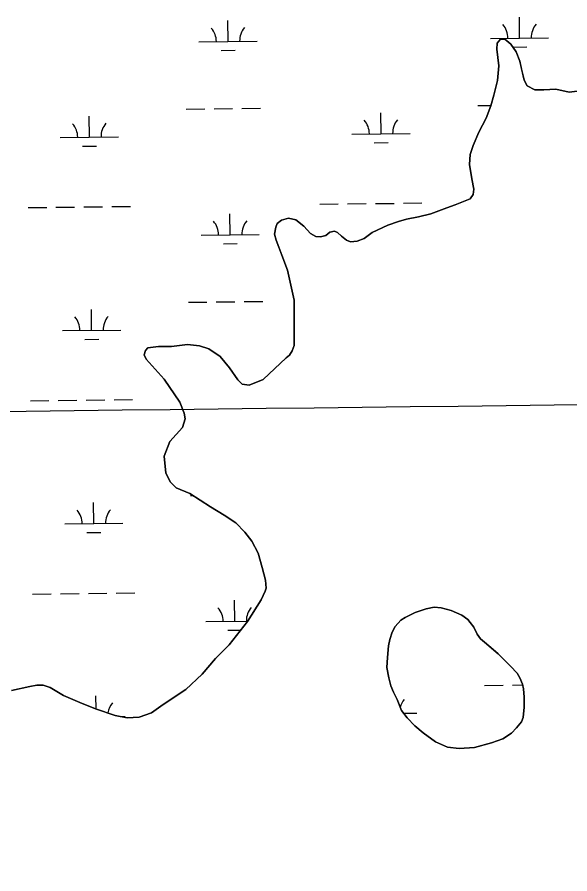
# Model space of a CAD drawing. Extents: x 3684037 to 3722149, y 433263 to 459021.
# Drawn here: x 3695632 to 3696583, y 450087 to 451561 of the extents above; entities that cross this region are included whole.
import ezdxf

# ---------------------------------------------------------------- set-up
doc = ezdxf.new("R2010")
doc.units = 0
for name, color, linetype in [('V-GRID-MAJR', 7, 'Continuous'), ('V-RIVR-EDGE', 7, 'Continuous'), ('V-TOPO-SHOR', 7, 'Continuous'), ('V-WETL-SWMP', 7, 'Continuous')]:
    doc.layers.add(name, color=color, linetype=linetype)

msp = doc.modelspace()

# ---------------------------------------------------------------- linework, layer by layer
at = {"layer": 'V-GRID-MAJR'}
msp.add_spline([(3688126.8, 450798.4), (3693416.1, 450858), (3698705.4, 450918.4), (3703994.7, 450979.6), (3709284, 451041.5), (3714573.2, 451104.2), (3719862.5, 451167.7)], degree=3, dxfattribs=at)
at = {"layer": 'V-RIVR-EDGE'}
msp.add_spline([(3696491, 456957), (3696499.5, 456945.3), (3696522.4, 456915.4), (3696551.1, 456881.7), (3696592.6, 456839.6), (3696607.9, 456824.6), (3696661.6, 456762.2), (3696696.3, 456732.6), (3696736.6, 456690.4), (3696783, 456647.4), (3696798.7, 456631.6), (3696862.9, 456574.8), (3696899.6, 456542.8), (3696931.1, 456518.5), (3696942.4, 456503.5), (3696952.4, 456495), (3696962.1, 456487.7), (3696987.2, 456470.6), (3697014.6, 456451.5), (3697061, 456420.3), (3697092.5, 456395.6), (3697134.1, 456360.7), (3697166.8, 456335.5), (3697185.7, 456316.5), (3697201.5, 456298.2), (3697211.5, 456284.5), (3697233.7, 456256.1), (3697255.9, 456231), (3697279.3, 456203.8), (3697316.4, 456164.9), (3697353.5, 456124), (3697376.9, 456099.7), (3697406.3, 456076.1), (3697430.1, 456057.9), (3697450.3, 456044.9), (3697520.1, 455982.4), (3697544.3, 455963.4), (3697581.9, 455942.3), (3697614.6, 455926), (3697632.8, 455913.8), (3697662.2, 455891.9), (3697710.3, 455848.1), (3697757.4, 455800.7), (3697792.1, 455767), (3697833.3, 455729.3), (3697868.4, 455696.9), (3697895.8, 455673.4), (3697933.7, 455633.7), (3697972.9, 455598.4), (3698039.5, 455539.6), (3698090.3, 455492.1), (3698135.9, 455447.6), (3698177, 455406.6), (3698217.7, 455359.2), (3698254.4, 455321.1), (3698281.5, 455292.7), (3698316.2, 455265.5), (3698357.4, 455240.8), (3698382, 455222.1), (3698407.8, 455195), (3698430.8, 455163.4), (3698450.9, 455141.9), (3698487.7, 455113.9), (3698517.5, 455091.2), (3698534.1, 455077), (3698556.2, 455049.4), (3698582.5, 455019.8), (3698614.7, 454987), (3698657.1, 454947.3), (3698691.4, 454913.6), (3698718, 454887.3), (3698807.2, 454806.6), (3698837.4, 454775.8), (3698881.4, 454739.7), (3698910.5, 454713.7), (3698949.2, 454677.6), (3698989.1, 454637.1), (3699039.1, 454591.7), (3699066.6, 454562.9), (3699088.8, 454545.5), (3699187.2, 454465.2), (3699228.4, 454429.9), (3699268.3, 454393.8), (3699300.6, 454360.6), (3699328.8, 454330.6), (3699382.5, 454285.1), (3699427.3, 454244.2), (3699474.5, 454199.6), (3699500.3, 454170.4), (3699532.6, 454139.2), (3699563.2, 454114.5), (3699588.7, 454093.8), (3699608.4, 454073.9), (3699636.7, 454041.5), (3699659.2, 454015.6), (3699675.8, 453998.5), (3699727, 453942.6), (3699768.9, 453898), (3699807.6, 453854.7), (3699829.4, 453837.6), (3699865.8, 453811.2), (3699885.1, 453793.8), (3699924.7, 453762.6), (3699939.6, 453754.8), (3699950.9, 453754.4), (3699975.6, 453746.7), (3700001.8, 453731.2), (3700023.6, 453714.2), (3700032.9, 453700.8), (3700036.1, 453688.7), (3700042.2, 453679.4), (3700052.6, 453667.2), (3700065.9, 453651), (3700072.4, 453638.5), (3700079.6, 453627.9), (3700095.3, 453607.3), (3700141.3, 453551.4), (3700161.5, 453521.4), (3700185.6, 453491.4), (3700219.9, 453452.9), (3700237.2, 453429.8), (3700255.4, 453407.5), (3700340.9, 453326.4), (3700393.4, 453280.6), (3700435.7, 453243.7), (3700480.9, 453207.6), (3700509.2, 453188.5), (3700535, 453172.3), (3700559.3, 453156.5), (3700600.4, 453130.9), (3700613.8, 453121.2), (3700623.5, 453116.3), (3700639.2, 453100.5), (3700647.7, 453090.7), (3700674.7, 453074.9), (3700691.3, 453060.7), (3700727.6, 453033.9), (3700758.2, 453008.8), (3700801.4, 452977.5), (3700837.4, 452952.4), (3700871.7, 452924.8), (3700904, 452898.4), (3700927.8, 452881), (3700958.4, 452857.9), (3701015.3, 452808), (3701048.4, 452780.4), (3701075.5, 452763), (3701104.9, 452743.5), (3701127.2, 452730.9), (3701156.6, 452713.4), (3701182.9, 452695.6), (3701204.7, 452682.2), (3701235.4, 452666.3), (3701255.6, 452654.1), (3701285.8, 452633), (3701312.9, 452607.1), (3701321.3, 452599.8), (3701332.2, 452591.7), (3701350.4, 452577.5), (3701370.6, 452560.4), (3701389.1, 452544.6), (3701408.9, 452532), (3701434.4, 452518.6), (3701456.2, 452512.1), (3701467.1, 452506.4), (3701486, 452491), (3701499.8, 452482.1), (3701518.7, 452468.3), (3701537.7, 452454.1), (3701554.3, 452439.5), (3701575.2, 452422.9), (3701592.2, 452410.3), (3701622.5, 452387.2), (3701647.1, 452368.5), (3701696.3, 452326.7), (3701727.8, 452300.4), (3701754, 452278.9), (3701780.7, 452258.2), (3701815.4, 452234.2), (3701863.8, 452194.9), (3701890.4, 452176.2), (3701916.7, 452162), (3701938.9, 452143.3), (3701962.3, 452129.9), (3701986.9, 452112.1), (3702012, 452090.6), (3702032.9, 452074.4), (3702051.1, 452058.6), (3702109.2, 452006.7), (3702158, 451973.4), (3702192.7, 451944.2), (3702212.1, 451923.9), (3702228.2, 451910.1), (3702239.6, 451906), (3702258.9, 451893.5), (3702276.7, 451876), (3702294.8, 451861.4), (3702325.5, 451839.1), (3702353.8, 451816.4), (3702388.5, 451789.6), (3702409.1, 451772.6), (3702442.6, 451743.4), (3702493.4, 451700.4), (3702516.8, 451677.7), (3702543.8, 451656.2), (3702589, 451624.5), (3702615.7, 451603.9), (3702648.4, 451577.9), (3702681.1, 451551.1), (3702714.1, 451522.3), (3702744.8, 451496.4), (3702761.8, 451479.4), (3702791.6, 451448.6), (3702806.5, 451427.9), (3702821.8, 451408), (3702843.2, 451386.6), (3702872.3, 451361), (3702910.6, 451327.8), (3702933.2, 451303), (3702957.8, 451275.5), (3702989.2, 451239), (3703050.2, 451184.3), (3703086, 451144.9), (3703114.7, 451113.3), (3703144.5, 451080.1), (3703160.6, 451061.9), (3703178, 451046.9), (3703202.6, 451019.7), (3703240.5, 450979.6), (3703264.7, 450956.5), (3703289.7, 450930.1), (3703316.7, 450902.2), (3703339.7, 450878.7), (3703374.4, 450840.2), (3703418.4, 450788.3), (3703459.1, 450738.8), (3703496.2, 450699.5), (3703592.6, 450595.8), (3703613.2, 450579.6), (3703630.9, 450558.9), (3703650.2, 450530.5), (3703671.6, 450496.5), (3703693.4, 450468.2), (3703725.2, 450432.9), (3703758.3, 450400.9), (3703788.6, 450373.7), (3703807.1, 450353), (3703820.4, 450338), (3703843, 450309.3), (3703868.4, 450275.6), (3703879.2, 450255.8), (3703887.7, 450233.5), (3703893.7, 450223.8), (3703916.3, 450193.4), (3703936, 450167.5), (3703951, 450147.7), (3704020.7, 450060.9), (3704036.8, 450041.5), (3704044.1, 450029.8), (3704061.8, 450007.9), (3704081.2, 449986.4), (3704102.9, 449954.4), (3704113.4, 449937.8), (3704138.4, 449903.4), (3704157.7, 449880.3), (3704175.5, 449851.9), (3704189.1, 449830), (3704204.9, 449813.4), (3704221.8, 449792.8), (3704273.8, 449711.8), (3704281.4, 449690.7), (3704297.1, 449666), (3704324.1, 449622.3), (3704340.6, 449601.6), (3704382.9, 449536), (3704402.7, 449506.8), (3704416, 449482.5), (3704431.7, 449459.4), (3704449.4, 449437.2), (3704472, 449410.4), (3704491.3, 449390.6), (3704521.2, 449354.9), (3704545.8, 449323.7), (3704553.8, 449308.3), (3704563.1, 449292.1), (3704576.8, 449271.1), (3704594.9, 449242.3), (3704618.7, 449204.2), (3704654.9, 449156), (3704685.2, 449111.9), (3704709.7, 449071.8), (3704733.9, 449034.1), (3704765.7, 448985.9), (3704789.9, 448945), (3704815.3, 448906.5), (3704829.3, 448881.4), (3704849.9, 448850.2), (3704868.8, 448820.7), (3704885, 448801.6), (3704901.1, 448781), (3704914, 448762.3), (3704925.6, 448740.1), (3704932.5, 448726.7), (3704949.8, 448698.4), (3704967.6, 448682.5), (3704988.1, 448670.8), (3705014.8, 448656.9), (3705046.3, 448639.9), (3705064.1, 448624.5), (3705092.3, 448592.1), (3705105.2, 448573.4), (3705120.5, 448554), (3705145.9, 448522.8), (3705180.2, 448483.9), (3705197.5, 448460.4), (3705228.5, 448416.2), (3705268.8, 448365.6), (3705295.8, 448328.3), (3705331.7, 448279.3), (3705359.5, 448238.8), (3705380, 448203.1), (3705402.2, 448152.5), (3705422.2, 448102), (3705439.5, 448066.3), (3705459.3, 448025.4)], degree=3, dxfattribs=at)
at = {"layer": 'V-TOPO-SHOR'}
for points in [[(3695821.4, 450355.2), (3695842.3, 450356.5), (3695863.5, 450363.7), (3695883.6, 450377.9), (3695922.5, 450403.8), (3695950.4, 450430.5), (3695973.8, 450457.2), (3695996.8, 450480.8), (3696028.5, 450521), (3696052.3, 450558.6), (3696059.1, 450573.1), (3696060.5, 450578.6), (3696059.8, 450592), (3696054, 450613.7), (3696046.7, 450638.9), (3696036, 450659.6), (3696024.3, 450674.9), (3696008.7, 450691), (3695988.2, 450704.1), (3695965.1, 450718.2), (3695929.5, 450741.5), (3695906.1, 450751.1), (3695896, 450760.9), (3695888.3, 450776.2), (3695885.4, 450805.4), (3695895, 450830.9), (3695917, 450855), (3695921.2, 450870), (3695919.6, 450879.4), (3695911.9, 450898.6), (3695885, 450938.4), (3695864.3, 450961), (3695854.2, 450972.7), (3695850.6, 450980.1), (3695853, 450987.6), (3695856.9, 450992.1), (3695875.7, 450994.4), (3695898.1, 450994.2), (3695925.3, 450997.6), (3695946.2, 450995.4), (3695962.2, 450990.7), (3695981.7, 450977.1), (3695997.9, 450957.9), (3696012.1, 450936.8), (3696019.7, 450929.5), (3696031.6, 450927.6), (3696055.3, 450937.9), (3696095, 450974.7), (3696100.9, 450979.3), (3696105.7, 450986.8), (3696109, 450996.3), (3696108.7, 451021.6), (3696108.9, 451074.2), (3696097.7, 451125.7), (3696082.8, 451165.2), (3696078.1, 451177.5), (3696075, 451187.9), (3696077.3, 451199.9), (3696079.7, 451206.3), (3696087.1, 451211.9), (3696098.9, 451215.6), (3696111.9, 451212.3), (3696125.4, 451201.5), (3696137.1, 451188.8), (3696146.1, 451184), (3696154, 451183.1), (3696163.4, 451185.7), (3696170.3, 451191.3), (3696178.2, 451192.9), (3696183.7, 451190.5), (3696190.2, 451184.6), (3696198.8, 451177.3), (3696205.8, 451174.9), (3696217.2, 451175.6), (3696229.5, 451180.2), (3696243.3, 451190.8), (3696270.4, 451203.1), (3696288.2, 451209.9), (3696302.5, 451213.5), (3696322.8, 451217.8), (3696344.1, 451223.1), (3696371.7, 451233.4), (3696386, 451238.6), (3696406.3, 451246.3), (3696411.7, 451248.9), (3696417.1, 451255.9), (3696417.9, 451265.3), (3696414.7, 451283.2), (3696410.4, 451307.9), (3696412.1, 451324.8), (3696416.8, 451340.3), (3696426.9, 451363.3), (3696439.5, 451387.8), (3696447.1, 451408.7), (3696452.8, 451427.2), (3696458.9, 451452.6), (3696461, 451477.4), (3696457.6, 451506.2), (3696458.5, 451516.6), (3696464.3, 451523.7), (3696471.3, 451523.3)], [(3696471.3, 451523.3), (3696481.8, 451515), (3696491, 451501.7), (3696497.2, 451485.4), (3696500.3, 451471.6), (3696504.6, 451453.2), (3696509.7, 451443.4), (3696523.2, 451436.1), (3696538.6, 451436.4), (3696559.4, 451437.7), (3696582.3, 451432.5), (3696596.2, 451434.2)], [(3696293.7, 450367.6), (3696303.4, 450355.4), (3696316.6, 450341.4), (3696330.9, 450329.2), (3696352.4, 450314.1), (3696372.7, 450304.4), (3696392.8, 450302.3), (3696419.4, 450303.9), (3696448.8, 450312), (3696468.2, 450319.3), (3696482.8, 450329), (3696491.6, 450338), (3696500.3, 450348.2), (3696503.1, 450355.9), (3696504.7, 450373.6), (3696505, 450390.8), (3696503.6, 450405), (3696501.7, 450413.2), (3696497.4, 450423.8), (3696492.6, 450432), (3696481.2, 450444.2), (3696460.2, 450465.2), (3696451.2, 450472.8), (3696436.3, 450485.5), (3696429.7, 450491.4), (3696423.6, 450499.5), (3696418.2, 450511.3), (3696412.1, 450519.5), (3696407.9, 450524.7), (3696397.2, 450531.7), (3696379.3, 450539.7), (3696362.1, 450544.8), (3696349.7, 450545.8), (3696336.1, 450542.6), (3696317.3, 450536.4), (3696299.7, 450527.9), (3696292.7, 450523.1), (3696282.8, 450512.3), (3696277.6, 450502.8), (3696273.7, 450490.3), (3696271.5, 450479), (3696269.4, 450458.9), (3696268.4, 450441.8), (3696271.7, 450424.1), (3696275.4, 450410.5), (3696279.7, 450399.4), (3696286.4, 450386.5), (3696293.7, 450367.6)], [(3695622.2, 450402.5), (3695653.8, 450408.9), (3695666.2, 450411.5), (3695677.1, 450411.7), (3695689.1, 450407.4), (3695712.1, 450393.8), (3695740.1, 450381.8), (3695767.1, 450370.8), (3695801, 450359.4), (3695821.4, 450355.2)]]:
    msp.add_lwpolyline(points, dxfattribs=at)
at = {"layer": 'V-WETL-SWMP'}
for p, q in [((3695995.1, 451519.5), (3695994.6, 451555.5)), ((3696496.9, 451525.4), (3696496.5, 451561.4)), ((3696446.9, 451524.8), (3696546.9, 451526)), ((3695945.1, 451519), (3696045.1, 451520.1)), ((3696485.4, 451509.8), (3696509.1, 451510.1)), ((3695983.2, 451504), (3696007.2, 451504.3)), ((3695923, 451403.3), (3695955, 451403.6)), ((3695971, 451403.8), (3696003, 451404.2)), ((3696019, 451404.4), (3696051, 451404.8)), ((3696424.9, 451409.1), (3696447.3, 451409.4)), ((3695756.5, 451354.9), (3695756.1, 451390.9)), ((3696258.4, 451360.7), (3696257.9, 451396.7)), ((3696208.4, 451360.2), (3696308.4, 451361.3)), ((3695706.5, 451354.3), (3695806.5, 451355.5)), ((3696246.5, 451345.2), (3696270.5, 451345.4)), ((3695744.7, 451339.3), (3695768.7, 451339.6)), ((3696248.9, 451240.5), (3696280.9, 451240.9)), ((3696296.9, 451241.1), (3696328.9, 451241.5)), ((3695651, 451233.6), (3695683, 451234)), ((3695699, 451234.1), (3695731, 451234.5)), ((3695747, 451234.7), (3695779, 451235.1)), ((3695795, 451235.3), (3695827, 451235.6)), ((3696152.9, 451239.4), (3696184.9, 451239.8)), ((3696200.9, 451240), (3696232.9, 451240.4)), ((3695998.9, 451186.9), (3695998.5, 451222.9)), ((3695948.9, 451186.3), (3696048.9, 451187.5)), ((3695987.1, 451171.3), (3696011.1, 451171.6)), ((3695926.9, 451070.6), (3695958.9, 451071)), ((3695974.9, 451071.2), (3696006.9, 451071.5)), ((3696022.9, 451071.7), (3696054.9, 451072.1)), ((3695760.4, 451022.2), (3695759.9, 451058.2)), ((3695710.4, 451021.7), (3695810.4, 451022.8)), ((3695748.5, 451006.7), (3695772.5, 451007)), ((3695702.9, 450901.5), (3695734.9, 450901.9)), ((3695750.9, 450902.1), (3695782.9, 450902.4)), ((3695798.9, 450902.6), (3695830.9, 450903)), ((3695654.9, 450900.9), (3695686.9, 450901.3)), ((3695764.2, 450689.6), (3695763.8, 450725.6)), ((3695930.7, 450738), (3695934.9, 450738)), ((3695714.2, 450689), (3695814.2, 450690.2)), ((3695752.4, 450674), (3695776.4, 450674.3)), ((3695658.8, 450568.3), (3695690.8, 450568.7)), ((3695706.8, 450568.8), (3695738.8, 450569.2)), ((3695754.8, 450569.4), (3695786.8, 450569.8)), ((3695802.8, 450570), (3695834.8, 450570.3)), ((3696006.7, 450521.6), (3696006.3, 450557.6)), ((3695956.7, 450521), (3696029.1, 450521.8)), ((3695994.9, 450506), (3696016.9, 450506.3)), ((3696436.5, 450411.1), (3696468.5, 450411.5)), ((3696484.5, 450411.7), (3696502, 450411.9)), ((3695767.9, 450370.5), (3695767.7, 450392.9)), ((3695810.5, 450357.4), (3695818.1, 450357.5)), ((3696297.3, 450363.1), (3696320, 450363.4))]:
    msp.add_line(p, q, dxfattribs=at)
for points in [[(3696596.2, 451434.2), (3696582.3, 451432.5), (3696559.4, 451437.7), (3696538.6, 451436.4), (3696523.2, 451436.1), (3696509.7, 451443.4), (3696504.6, 451453.2), (3696497.2, 451485.4), (3696491, 451501.7), (3696481.8, 451515), (3696471.3, 451523.3), (3696464.3, 451523.7), (3696458.5, 451516.6), (3696457.6, 451506.2), (3696461, 451477.4), (3696458.9, 451452.6), (3696452.8, 451427.2), (3696447.1, 451408.7), (3696439.5, 451387.8), (3696426.9, 451363.3), (3696416.8, 451340.3), (3696412.1, 451324.8), (3696410.4, 451307.9), (3696414.7, 451283.2), (3696417.9, 451265.3), (3696417.1, 451255.9), (3696411.7, 451248.9), (3696406.3, 451246.3), (3696386, 451238.6), (3696371.7, 451233.4), (3696344.1, 451223.1), (3696322.8, 451217.8), (3696302.5, 451213.5), (3696288.2, 451209.9), (3696270.4, 451203.1), (3696243.3, 451190.8), (3696229.5, 451180.2), (3696217.2, 451175.6), (3696205.8, 451174.9), (3696198.8, 451177.3), (3696190.2, 451184.6), (3696183.7, 451190.5), (3696178.2, 451192.9), (3696170.3, 451191.3), (3696163.4, 451185.7), (3696154, 451183.1), (3696146.1, 451184), (3696137, 451188.8), (3696125.4, 451201.5), (3696111.9, 451212.3), (3696098.9, 451215.6), (3696087.1, 451211.9), (3696079.7, 451206.3), (3696077.3, 451199.9), (3696075, 451187.9), (3696078.1, 451177.5), (3696097.7, 451125.7), (3696108.9, 451074.2), (3696108.7, 451021.6), (3696109, 450996.3), (3696105.7, 450986.8), (3696100.9, 450979.3), (3696095, 450974.7), (3696055.3, 450937.9), (3696031.6, 450927.6), (3696019.7, 450929.5), (3696012.1, 450936.8), (3695997.9, 450957.9), (3695981.7, 450977.1), (3695962.2, 450990.7), (3695946.2, 450995.4), (3695925.3, 450997.6), (3695898.1, 450994.2), (3695875.7, 450994.4), (3695856.9, 450992.1), (3695853, 450987.6), (3695850.6, 450980.1), (3695854.2, 450972.7), (3695864.3, 450961), (3695885, 450938.4), (3695911.9, 450898.6), (3695919.6, 450879.4), (3695921.2, 450870), (3695917, 450855), (3695895, 450830.9), (3695885.4, 450805.4), (3695888.3, 450776.2), (3695896, 450760.9)], [(3695896, 450760.9), (3695906.1, 450751.1), (3695929.5, 450741.5), (3695965.1, 450718.2), (3695988.2, 450704.1), (3696008.7, 450691), (3696024.3, 450674.9), (3696036, 450659.6), (3696046.7, 450638.9), (3696054, 450613.7), (3696059.8, 450592), (3696060.5, 450578.6), (3696059.1, 450573.1), (3696052.3, 450558.6), (3696028.5, 450521), (3695996.8, 450480.8), (3695973.8, 450457.2), (3695950.4, 450430.5), (3695922.5, 450403.8), (3695883.6, 450377.9), (3695863.5, 450363.7), (3695842.3, 450356.5), (3695821.4, 450355.2), (3695801, 450359.4), (3695767.1, 450370.8), (3695740.1, 450381.8), (3695712.1, 450393.8), (3695689.1, 450407.4), (3695677.1, 450411.7), (3695666.2, 450411.5), (3695653.8, 450408.9), (3695622.2, 450402.5)]]:
    msp.add_lwpolyline(points, dxfattribs=at)
msp.add_lwpolyline([(3696303.4, 450355.4), (3696293.7, 450367.6), (3696286.4, 450386.5), (3696279.7, 450399.4), (3696275.4, 450410.5), (3696271.7, 450424.1), (3696268.4, 450441.8), (3696269.4, 450458.9), (3696271.5, 450479), (3696273.7, 450490.3), (3696277.6, 450502.8), (3696282.8, 450512.3), (3696292.7, 450523.1), (3696299.7, 450527.9), (3696317.3, 450536.4), (3696336.1, 450542.6), (3696349.7, 450545.8), (3696362.1, 450544.8), (3696379.3, 450539.7), (3696397.2, 450531.7), (3696407.9, 450524.7), (3696412.1, 450519.5), (3696418.2, 450511.3), (3696423.6, 450499.5), (3696429.7, 450491.4), (3696436.3, 450485.5), (3696460.2, 450465.2), (3696481.2, 450444.2), (3696492.6, 450432), (3696497.4, 450423.8), (3696501.7, 450413.2), (3696503.6, 450405), (3696505, 450390.8), (3696504.7, 450373.6), (3696503.1, 450355.9), (3696500.3, 450348.2), (3696491.6, 450338), (3696482.8, 450329), (3696468.2, 450319.3), (3696448.8, 450312), (3696419.4, 450303.9), (3696392.8, 450302.3), (3696372.7, 450304.4), (3696352.4, 450314.1), (3696330.9, 450329.2), (3696316.6, 450341.4)], close=True, dxfattribs=at)
for centre, start, end in [((3695939.8, 451519.4), 359.8949, 41.4385), ((3696050.3, 451520.7), 139.8949, 181.4385), ((3696441.7, 451525.2), 359.8949, 41.4385), ((3696552.2, 451526.5), 139.8949, 181.4385), ((3695701.2, 451354.7), 359.8949, 41.4385), ((3695811.7, 451356), 139.8949, 181.4385), ((3696203.1, 451360.6), 359.8949, 41.4385), ((3696313.6, 451361.9), 139.8949, 181.4385), ((3695943.7, 451186.7), 359.8949, 41.4385), ((3696054.2, 451188), 139.8949, 181.4385), ((3695705.1, 451022.1), 359.8949, 41.4385), ((3695815.6, 451023.4), 139.8949, 181.4385), ((3695709, 450689.4), 359.8949, 41.4385), ((3695819.5, 450690.7), 139.8949, 181.4385), ((3695951.4, 450521.4), 359.8949, 41.4385), ((3696061.9, 450522.7), 139.8949, 181.4385), ((3696325.2, 450363.9), 139.8949, 163.7977), ((3695823.3, 450358.1), 139.8949, 170.9902)]:
    msp.add_arc(centre, 35.2, start, end, dxfattribs=at)

doc.saveas('drawing.dxf')
